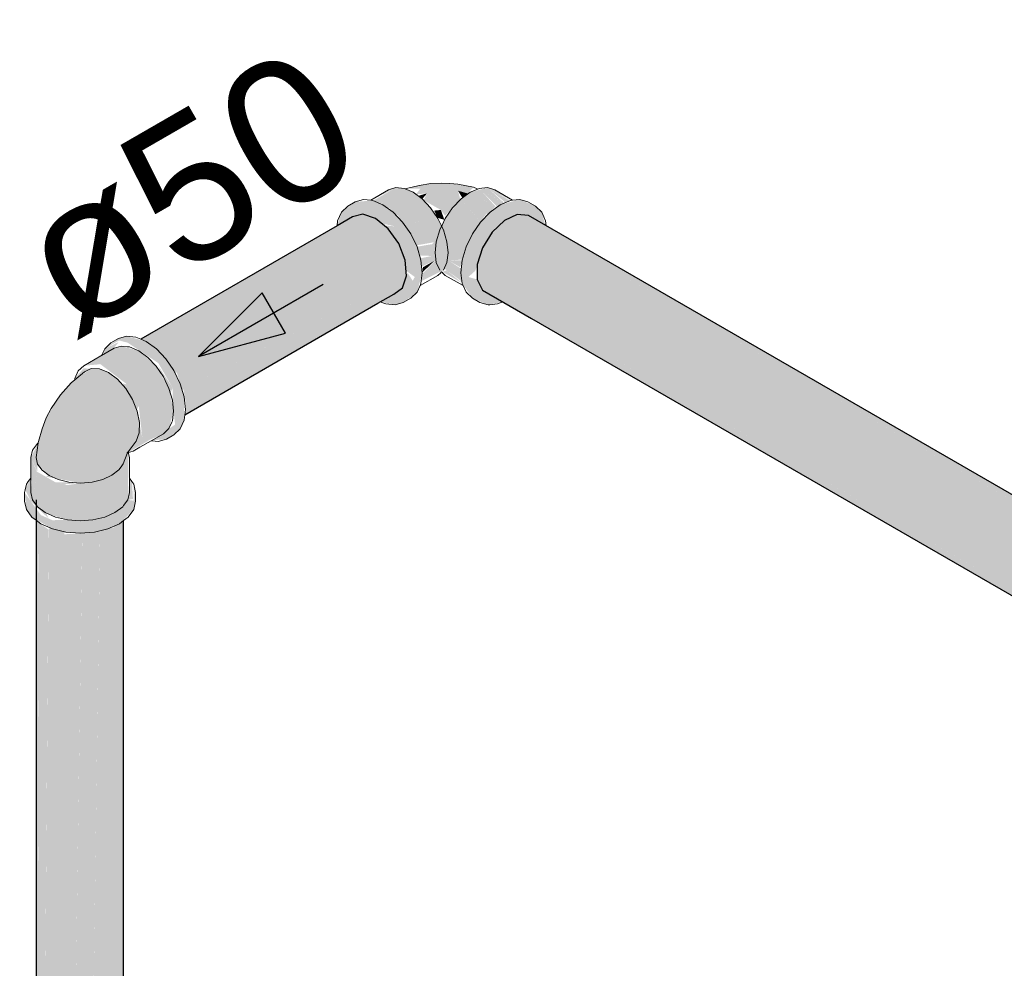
# Model space of a CAD drawing. Header units: millimetres. Extents: x 567 to 934, y -1 to 364.
# Tile 764 of 1056: x 745.42 to 746.79, y 134 to 135.32. Entities that reach past the tile are written whole.
import ezdxf

# ---------------------------------------------------------------- set-up
doc = ezdxf.new("R2010")
doc.units = ezdxf.units.MM
doc.header["$MEASUREMENT"] = 0
doc.linetypes.add('NULL', pattern=[0])
for name, color, linetype, lineweight in [('AF-Condutos', 140, 'Continuous', 25), ('AF-Conexões', 152, 'Continuous', 18), ('AF-Sentido conduto', 140, 'Continuous', 30), ('AF-Textos conduto', 7, 'Continuous', 9)]:
    doc.layers.add(name, color=color, linetype=linetype, lineweight=lineweight)
doc.styles.add('Arial', font='arial.ttf')

msp = doc.modelspace()

# ---------------------------------------------------------------- hatches: boundary and pattern name
at = {"layer": 'AF-Condutos', "linetype": 'Continuous'}
for points in [[(745.5873, 134.8757), (745.6206, 134.8499), (745.6351, 134.8283), (745.8477, 134.9327), (745.6444, 134.806), (745.6446, 134.8055), (745.9566, 134.9634), (745.9547, 134.9852), (745.9457, 135.0084), (745.9312, 135.029), (745.9135, 135.0435), (745.8959, 135.0493), (745.8814, 135.0455)], [(749.6321, 132.8992), (749.5664, 132.9314), (747.6668, 134.028), (747.6634, 134.0271), (749.6216, 132.8931), (746.1303, 134.9045), (751.9748, 131.5304), (751.9676, 131.5448), (751.9676, 131.5656), (751.975, 131.5889), (751.9883, 131.6105), (752.0055, 131.6268), (752.0234, 131.635), (750.2221, 132.6749), (746.1586, 135.0209), (746.1105, 135.0488), (746.0926, 135.0406), (746.0755, 135.0243), (746.0621, 135.0027), (746.0548, 134.9794), (746.0548, 134.9586), (747.6634, 134.0271), (747.6668, 134.028), (749.5664, 132.9314), (749.6321, 132.8992), (749.6546, 132.9121)], [(746.1105, 135.0488), (746.1586, 135.0209), (749.6721, 132.9925)], [(746.1105, 135.0488), (752.0234, 131.635), (752.039, 131.6336), (746.1261, 135.0474)], [(745.6502, 134.7865), (745.9566, 134.9634), (745.6464, 134.8064)], [(745.9203, 134.9276), (745.951, 134.9468), (745.9566, 134.9634), (745.6486, 134.7856), (745.6486, 134.7851), (745.9121, 134.926), (745.6487, 134.7724), (745.6485, 134.7706)], [(746.0621, 134.9439), (746.1303, 134.9045), (749.6216, 132.8931), (746.0548, 134.9586)], [(745.8477, 134.9327), (745.6374, 134.8295), (745.6444, 134.806)], [(745.6499, 134.7731), (745.9121, 134.926), (745.6504, 134.7861)], [(746.1303, 134.9045), (751.975, 131.5301), (751.9748, 131.5304)], [(745.4419, 132.888), (745.4419, 132.9072), (745.4419, 134.6523)], [(745.4446, 132.8784), (745.4598, 132.8612), (745.4598, 134.6255), (745.4461, 132.9069), (745.4459, 134.6378), (745.4419, 132.9072)], [(745.4419, 132.9072), (745.4458, 134.621), (745.4419, 134.6239)], [(745.4459, 134.6201), (745.4461, 132.9069), (745.4596, 134.6106)], [(745.5622, 132.877), (745.5622, 134.6224), (745.5621, 134.6223), (745.551, 132.9187), (745.5506, 134.6282), (745.5316, 132.918), (745.5309, 134.619), (745.5079, 132.969), (745.5063, 134.6152), (745.4811, 132.8545), (745.5043, 132.851), (745.5309, 132.8547), (745.5506, 132.8639)], [(745.5621, 134.621), (745.5506, 134.6159), (745.551, 132.917)], [(745.5622, 132.877), (745.5635, 134.6234), (745.5622, 134.6224)], [(745.5635, 132.8984), (745.5635, 134.6234), (745.5622, 132.9348)], [(745.4598, 132.8625), (745.4811, 132.8531), (745.4811, 134.6175)], [(745.4598, 134.613), (745.4598, 132.8612), (745.481, 134.608)], [(745.4811, 134.6043), (745.4811, 132.8531), (745.5061, 134.6057)], [(745.5307, 134.608), (745.5063, 134.6062), (745.5079, 132.969)], [(745.5505, 134.614), (745.5309, 134.6093), (745.5316, 132.918)]]:
    msp.add_hatch(color=151, dxfattribs=at).paths.add_polyline_path(points)
at = {"layer": 'AF-Conexões', "linetype": 'Continuous'}
for points in [[(745.9082, 135.0687), (745.9416, 135.0862), (745.9316, 135.0831)], [(745.9533, 135.085), (745.9104, 135.0666), (745.9205, 135.064), (745.9659, 135.0797)], [(745.9123, 135.0674), (745.9533, 135.085), (745.9416, 135.0862), (745.9105, 135.0682)], [(746.0167, 135.092), (745.9902, 135.0919), (745.9565, 135.0851), (745.9759, 135.0848), (745.9696, 135.0769), (745.9853, 135.0783), (745.9801, 135.0688), (746.0043, 135.0552), (746.0102, 135.0472), (746.0313, 135.0698), (746.0281, 135.0819), (746.0413, 135.0782), (746.0495, 135.0867)], [(746.0691, 135.0862), (746.0448, 135.0797), (746.0814, 135.0586), (746.0596, 135.0829), (746.0923, 135.0649)], [(746.0691, 135.0862), (746.0938, 135.0655), (746.1002, 135.0682)], [(746.1011, 135.0685), (746.0791, 135.0831), (746.0691, 135.0862)], [(745.9214, 135.0643), (745.9293, 135.0586), (745.9659, 135.0797)], [(745.9309, 135.0574), (745.9784, 135.0705), (745.9659, 135.0797), (745.9293, 135.0586)], [(745.9327, 135.0579), (745.9419, 135.0494), (745.9784, 135.0705)], [(745.9411, 135.049), (745.9424, 135.0476), (745.9901, 135.0582), (745.9784, 135.0705)], [(745.974, 135.0752), (745.9784, 135.0705), (745.9853, 135.0783)], [(746.0592, 135.0379), (746.0323, 135.0705), (746.0105, 135.0435), (746.0482, 135.0218)], [(746.0281, 135.0819), (746.0342, 135.0719), (746.0423, 135.0779)], [(746.0708, 135.0502), (746.0448, 135.0797), (746.0323, 135.0705), (746.0696, 135.049)], [(746.0676, 135.0502), (746.0323, 135.0705), (746.0592, 135.038)], [(746.0796, 135.0596), (746.0448, 135.0797), (746.0704, 135.0506)], [(746.0596, 135.0829), (746.0819, 135.0604), (746.0922, 135.0648)], [(745.9204, 134.9276), (745.9408, 134.9232), (745.9521, 134.9267), (745.9712, 134.9407), (745.9785, 134.968), (745.9766, 134.9854), (745.9712, 135.0037), (745.9625, 135.0218), (745.9512, 135.0383), (745.9381, 135.0522), (745.9239, 135.0625), (745.9098, 135.0685), (745.8854, 135.0663), (745.8663, 135.0523), (745.86, 135.0332), (745.8959, 135.0493), (745.8992, 135.0553), (745.9408, 135.0323), (745.9608, 134.9977), (745.9681, 134.962), (745.9652, 134.9568), (745.9581, 134.9678), (745.951, 134.9468)], [(745.9984, 135.0432), (745.9901, 135.0582), (745.9445, 135.0481), (745.9535, 135.035)], [(746.0903, 134.9276), (746.0621, 134.9439), (746.0548, 134.9586), (746.0426, 134.962), (746.0519, 134.9704), (746.0725, 135.0194), (746.0926, 135.0406), (746.1099, 135.0485), (746.1326, 135.0436), (746.1444, 135.0523), (746.1357, 135.0603), (746.114, 135.0698), (746.0868, 135.0625), (746.0726, 135.0522), (746.0595, 135.0383), (746.0482, 135.0218), (746.0395, 135.0037), (746.0341, 134.9854), (746.0322, 134.968), (746.0341, 134.9528), (746.0482, 134.9327), (746.0699, 134.9232)], [(745.8959, 135.0493), (745.9135, 135.0435), (745.9221, 135.0365), (745.9408, 135.0323), (745.8996, 135.0561)], [(746.0144, 134.9957), (746.0127, 135.0111), (746.0001, 135.0435), (745.9535, 135.035), (745.9625, 135.0218), (745.9582, 135.0193), (746.0024, 135.0265), (745.9701, 135.0059), (745.9946, 135.0103), (745.9769, 134.9919), (745.9921, 134.9912), (745.9791, 134.9772), (745.9952, 134.9846)], [(746.0043, 135.0552), (745.995, 135.0543), (745.9996, 135.0444), (746.0092, 135.0415)], [(746.0028, 135.0274), (746.0358, 134.9914), (746.0482, 135.0218), (746.0105, 135.0435)], [(746.1493, 135.034), (746.1444, 135.0523), (746.1326, 135.0436)], [(745.9279, 135.0336), (745.9477, 135.0033), (745.9608, 134.9977), (745.9408, 135.0323)], [(746.0026, 135.0266), (745.9633, 135.0201), (745.9701, 135.0059)], [(745.998, 134.9821), (746.0337, 134.9555), (746.0328, 134.9732), (746.0155, 134.9846), (746.0342, 134.9864), (746.0358, 134.9914), (746.0028, 135.0274), (745.998, 135.0111)], [(745.9681, 134.962), (745.9608, 134.9977), (745.9477, 135.0032), (745.956, 134.9708)], [(745.9972, 135.0085), (745.9711, 135.0041), (745.9751, 134.9905)], [(745.9959, 134.992), (745.9764, 134.9881), (745.9776, 134.976)], [(746.0079, 134.9714), (746.0144, 134.9957), (745.9975, 134.986), (745.9787, 134.9664), (745.9771, 134.9563)], [(745.9952, 134.9846), (745.9794, 134.9755), (745.9785, 134.968)], [(746.0311, 134.9756), (746.0341, 134.9854), (746.0155, 134.9846)], [(746.0068, 134.9691), (746.034, 134.9535), (746.0124, 134.9714)], [(745.6028, 134.7349), (745.623, 134.7367), (745.6421, 134.7507), (745.6476, 134.7628), (745.6476, 134.7954), (745.6421, 134.8137), (745.6334, 134.8318), (745.6221, 134.8483), (745.609, 134.8622), (745.5949, 134.8725), (745.5676, 134.8798), (745.5563, 134.8763), (745.5372, 134.8623), (745.5572, 134.8738), (745.5693, 134.8706), (745.6117, 134.8423), (745.6317, 134.8077), (745.6317, 134.7871), (745.635, 134.7568)], [(745.5502, 134.8629), (745.5083, 134.8387), (745.53, 134.8406), (745.5602, 134.866), (745.5317, 134.8495)], [(745.5685, 134.7173), (745.6265, 134.7512), (745.633, 134.7755), (745.6265, 134.8072), (745.6087, 134.838), (745.5845, 134.8595), (745.5602, 134.866), (745.5307, 134.8412), (745.5668, 134.8138), (745.5845, 134.783), (745.5895, 134.7384), (745.582, 134.7775), (745.5851, 134.7452)], [(745.5314, 134.8493), (745.5602, 134.866), (745.5502, 134.8629)], [(745.5343, 134.8537), (745.5491, 134.8622), (745.5565, 134.8714), (745.5372, 134.8623)], [(745.6285, 134.8005), (745.6317, 134.8077), (745.611, 134.8395)], [(745.4345, 134.6819), (745.4268, 134.6663), (745.4345, 134.6505), (745.4593, 134.6262), (745.4559, 134.6335), (745.4853, 134.6242), (745.4645, 134.6239), (745.4485, 134.631), (745.4259, 134.6625), (745.4285, 134.639), (745.4362, 134.6282), (745.4645, 134.6119), (745.4831, 134.6075), (745.5031, 134.6059), (745.523, 134.6075), (745.5416, 134.6119), (745.5576, 134.619), (745.5776, 134.639), (745.5802, 134.6505), (745.5776, 134.674), (745.5776, 134.651), (745.5693, 134.6522), (745.5704, 134.7164), (745.5811, 134.7336), (745.5851, 134.7452), (745.5856, 134.7595), (745.5824, 134.7754), (745.5759, 134.7917), (745.5665, 134.8069), (745.5551, 134.8198), (745.5425, 134.8291), (745.53, 134.8342), (745.5186, 134.8346), (745.4955, 134.819), (745.4758, 134.7983), (745.4561, 134.7661), (745.4452, 134.7335), (745.442, 134.7112), (745.444, 134.702), (745.4599, 134.686), (745.4551, 134.6845), (745.5037, 134.6756), (745.4853, 134.6726), (745.4688, 134.6766), (745.4437, 134.6911), (745.4368, 134.6522), (745.439, 134.6491)], [(745.4957, 134.8208), (745.5186, 134.8346), (745.5076, 134.8349)], [(745.562, 134.8143), (745.5818, 134.777), (745.5845, 134.783), (745.5675, 134.8126)], [(745.6188, 134.7441), (745.6265, 134.7512), (745.5979, 134.7348)], [(745.4449, 134.7316), (745.4345, 134.7109), (745.4438, 134.7239)], [(745.4438, 134.7239), (745.4345, 134.7109), (745.4437, 134.6911)], [(745.4345, 134.6625), (745.4358, 134.6842), (745.4368, 134.6522), (745.4435, 134.6902), (745.4345, 134.7109)], [(745.5154, 134.6766), (745.4688, 134.6766), (745.4806, 134.6738)], [(745.5751, 134.6775), (745.5716, 134.6823), (745.5693, 134.6522), (745.5765, 134.6532)], [(745.4559, 134.6335), (745.4956, 134.6467), (745.5003, 134.6503)]]:
    msp.add_hatch(color=161, dxfattribs=at).paths.add_polyline_path(points)

# ---------------------------------------------------------------- linework, layer by layer
at = {"layer": 'AF-Condutos'}
for p, q in [((745.8814, 135.0455), (745.86, 135.0332)), ((745.8959, 135.0493), (745.8814, 135.0455)), ((745.9135, 135.0435), (745.8959, 135.0493)), ((745.9312, 135.029), (745.9135, 135.0435)), ((746.1105, 135.0488), (746.0926, 135.0406)), ((746.1261, 135.0474), (746.1105, 135.0488)), ((747.8216, 134.0685), (746.1261, 135.0474)), ((745.86, 135.0332), (745.5873, 134.8757)), ((746.0926, 135.0406), (746.0755, 135.0243)), ((745.9457, 135.0084), (745.9312, 135.029)), ((746.0755, 135.0243), (746.0621, 135.0027)), ((745.9547, 134.9852), (745.9457, 135.0084)), ((746.0621, 135.0027), (746.0548, 134.9794)), ((745.9566, 134.9634), (745.9547, 134.9852)), ((746.0548, 134.9794), (746.0548, 134.9586)), ((745.951, 134.9468), (745.9566, 134.9634)), ((746.0548, 134.9586), (746.0621, 134.9439)), ((745.9168, 134.9255), (745.939, 134.9383)), ((745.939, 134.9383), (745.951, 134.9468)), ((746.0621, 134.9439), (746.1303, 134.9045)), ((745.6485, 134.7706), (745.9168, 134.9255)), ((746.1303, 134.9045), (747.6542, 134.0247)), ((745.4419, 134.6523), (745.4419, 132.907)), ((745.5635, 132.9344), (745.5635, 134.6234))]:
    msp.add_line(p, q, dxfattribs=at)
at = {"layer": 'AF-Conexões'}
for p, q in [((745.9416, 135.0862), (745.9316, 135.0831)), ((745.9533, 135.085), (745.9416, 135.0862)), ((745.9547, 135.0844), (745.9533, 135.085)), ((745.9565, 135.0851), (745.9547, 135.0844)), ((745.9659, 135.0797), (745.9547, 135.0844)), ((745.974, 135.0893), (745.9565, 135.0851)), ((745.9902, 135.0919), (745.974, 135.0893)), ((746.0048, 135.0924), (745.9902, 135.0919)), ((746.0167, 135.092), (746.0048, 135.0924)), ((746.028, 135.091), (746.0167, 135.092)), ((746.0495, 135.0867), (746.028, 135.091)), ((746.0557, 135.0843), (746.0448, 135.0797)), ((746.0546, 135.0847), (746.0495, 135.0867)), ((746.0557, 135.0843), (746.0546, 135.0847)), ((746.0574, 135.085), (746.0557, 135.0843)), ((746.0691, 135.0862), (746.0574, 135.085)), ((746.0791, 135.0831), (746.0691, 135.0862)), ((745.9316, 135.0831), (745.9068, 135.0688)), ((745.9784, 135.0705), (745.9659, 135.0797)), ((745.9901, 135.0582), (745.9784, 135.0705)), ((746.0323, 135.0705), (746.0206, 135.0582)), ((746.0448, 135.0797), (746.0323, 135.0705)), ((746.1039, 135.0688), (746.0791, 135.0831)), ((745.875, 135.0603), (745.8663, 135.0523)), ((745.8854, 135.0663), (745.875, 135.0603)), ((745.8967, 135.0698), (745.8854, 135.0663)), ((745.9068, 135.0688), (745.8967, 135.0698)), ((745.9098, 135.0685), (745.9068, 135.0688)), ((745.9239, 135.0625), (745.9098, 135.0685)), ((745.9381, 135.0522), (745.9239, 135.0625)), ((746.0001, 135.0435), (745.9901, 135.0582)), ((746.0206, 135.0582), (746.0105, 135.0435)), ((746.0868, 135.0625), (746.0726, 135.0522)), ((746.1009, 135.0685), (746.0868, 135.0625)), ((746.1039, 135.0688), (746.1009, 135.0685)), ((746.114, 135.0698), (746.1039, 135.0688)), ((746.1253, 135.0663), (746.114, 135.0698)), ((746.1357, 135.0603), (746.1253, 135.0663)), ((746.1444, 135.0523), (746.1357, 135.0603)), ((745.8663, 135.0523), (745.8608, 135.0402)), ((745.9512, 135.0383), (745.9381, 135.0522)), ((746.0048, 135.0339), (746.0001, 135.0435)), ((746.0105, 135.0435), (746.0059, 135.0339)), ((746.0726, 135.0522), (746.0595, 135.0383)), ((746.1475, 135.0455), (746.1444, 135.0523)), ((746.1498, 135.0402), (746.1475, 135.0455)), ((745.8608, 135.0402), (745.86, 135.0332)), ((745.8608, 135.0402), (745.8608, 135.0402)), ((745.9625, 135.0218), (745.9512, 135.0383)), ((746.0053, 135.0327), (746.0028, 135.0274)), ((746.0053, 135.0327), (746.0048, 135.0339)), ((746.0059, 135.0339), (746.0053, 135.0327)), ((746.0079, 135.0274), (746.0053, 135.0327)), ((746.0595, 135.0383), (746.0482, 135.0218)), ((746.1507, 135.0332), (746.1498, 135.0402)), ((745.9712, 135.0037), (745.9625, 135.0218)), ((746.0028, 135.0274), (745.998, 135.0111)), ((746.0127, 135.0111), (746.0079, 135.0274)), ((746.0482, 135.0218), (746.0395, 135.0037)), ((745.9766, 134.9854), (745.9712, 135.0037)), ((745.998, 135.0111), (745.9963, 134.9957)), ((746.0144, 134.9957), (746.0127, 135.0111)), ((746.0395, 135.0037), (746.0341, 134.9854)), ((745.9963, 134.9957), (745.998, 134.9821)), ((746.0127, 134.9821), (746.0144, 134.9957)), ((745.9785, 134.968), (745.9766, 134.9854)), ((745.998, 134.9821), (746.0028, 134.9714)), ((746.0079, 134.9714), (746.0127, 134.9821)), ((746.0341, 134.9854), (746.0322, 134.968)), ((745.9754, 134.95), (746.0001, 134.9643)), ((745.9766, 134.9528), (745.9785, 134.968)), ((746.0001, 134.9643), (746.0041, 134.968)), ((746.0041, 134.968), (746.0043, 134.9682)), ((746.0043, 134.9682), (746.0053, 134.9691)), ((746.0053, 134.9691), (746.0064, 134.9682)), ((746.0064, 134.9682), (746.0066, 134.968)), ((746.0066, 134.968), (746.0105, 134.9643)), ((746.0105, 134.9643), (746.0353, 134.95)), ((746.0322, 134.968), (746.0341, 134.9528)), ((745.9712, 134.9407), (745.9754, 134.95)), ((745.9754, 134.95), (745.9766, 134.9528)), ((746.0341, 134.9528), (746.0353, 134.95)), ((746.0353, 134.95), (746.0395, 134.9407)), ((745.9625, 134.9327), (745.9712, 134.9407)), ((746.0395, 134.9407), (746.0482, 134.9327)), ((745.9204, 134.9276), (745.9225, 134.9267)), ((745.9225, 134.9267), (745.9277, 134.9245)), ((745.9277, 134.9245), (745.9408, 134.9232)), ((745.9408, 134.9232), (745.9521, 134.9267)), ((745.9521, 134.9267), (745.9625, 134.9327)), ((746.0482, 134.9327), (746.0586, 134.9267)), ((746.0586, 134.9267), (746.0699, 134.9232)), ((746.0699, 134.9232), (746.0723, 134.9234)), ((746.0723, 134.9234), (746.083, 134.9245)), ((746.083, 134.9245), (746.0903, 134.9276)), ((745.5676, 134.8798), (745.5563, 134.8763)), ((745.5807, 134.8785), (745.5676, 134.8798)), ((745.5459, 134.8703), (745.5372, 134.8623)), ((745.5563, 134.8763), (745.5459, 134.8703)), ((745.5602, 134.866), (745.5502, 134.8629)), ((745.5689, 134.8651), (745.5602, 134.866)), ((745.5873, 134.8757), (745.5807, 134.8785)), ((745.5949, 134.8725), (745.5873, 134.8757)), ((745.609, 134.8622), (745.5949, 134.8725)), ((745.532, 134.8524), (745.5083, 134.8387)), ((745.533, 134.853), (745.532, 134.8524)), ((745.5502, 134.8629), (745.533, 134.853)), ((745.5354, 134.8583), (745.533, 134.853)), ((745.5372, 134.8623), (745.5354, 134.8583)), ((745.5719, 134.8648), (745.5689, 134.8651)), ((745.5845, 134.8595), (745.5719, 134.8648)), ((745.597, 134.8503), (745.5845, 134.8595)), ((745.6221, 134.8483), (745.609, 134.8622)), ((745.5083, 134.8387), (745.5005, 134.8315)), ((745.6087, 134.838), (745.597, 134.8503)), ((745.6188, 134.8233), (745.6087, 134.838)), ((745.6334, 134.8318), (745.6221, 134.8483)), ((745.5092, 134.8302), (745.4955, 134.819)), ((745.5005, 134.8315), (745.4957, 134.8208)), ((745.5186, 134.8346), (745.5092, 134.8302)), ((745.53, 134.8342), (745.5186, 134.8346)), ((745.5425, 134.8291), (745.53, 134.8342)), ((745.5551, 134.8198), (745.5425, 134.8291)), ((745.6421, 134.8137), (745.6334, 134.8318)), ((745.4904, 134.8148), (745.4758, 134.7983)), ((745.4955, 134.819), (745.4904, 134.8148)), ((745.4957, 134.8208), (745.4955, 134.819)), ((745.5665, 134.8069), (745.5551, 134.8198)), ((745.6265, 134.8072), (745.6188, 134.8233)), ((745.6476, 134.7954), (745.6421, 134.8137)), ((745.4758, 134.7983), (745.463, 134.779)), ((745.5759, 134.7917), (745.5665, 134.8069)), ((745.6313, 134.7909), (745.6265, 134.8072)), ((745.5824, 134.7754), (745.5759, 134.7917)), ((745.633, 134.7755), (745.6313, 134.7909)), ((745.6494, 134.778), (745.6476, 134.7954)), ((745.463, 134.779), (745.4561, 134.7661)), ((745.5856, 134.7595), (745.5824, 134.7754)), ((745.6313, 134.7619), (745.633, 134.7755)), ((745.6476, 134.7628), (745.6485, 134.7706)), ((745.6485, 134.7706), (745.6494, 134.778)), ((745.4561, 134.7661), (745.4503, 134.7508)), ((745.5851, 134.7452), (745.5856, 134.7595)), ((745.6265, 134.7512), (745.6305, 134.7602)), ((745.6305, 134.7602), (745.6313, 134.7619)), ((745.6421, 134.7507), (745.6476, 134.7628)), ((745.4503, 134.7508), (745.4452, 134.7335)), ((745.5811, 134.7336), (745.5851, 134.7452)), ((745.6016, 134.7342), (745.6188, 134.7441)), ((745.6188, 134.7441), (745.6265, 134.7512)), ((745.623, 134.7367), (745.6334, 134.7427)), ((745.6334, 134.7427), (745.6421, 134.7507)), ((745.4437, 134.7307), (745.4368, 134.7211)), ((745.4449, 134.7316), (745.442, 134.7112)), ((745.4449, 134.7316), (745.4437, 134.7307)), ((745.4452, 134.7335), (745.4449, 134.7316)), ((745.5698, 134.719), (745.5811, 134.7336)), ((745.5862, 134.7253), (745.6016, 134.7342)), ((745.6016, 134.7342), (745.6074, 134.7336)), ((745.6074, 134.7336), (745.6117, 134.7332)), ((745.6117, 134.7332), (745.623, 134.7367)), ((745.4368, 134.7211), (745.4345, 134.7109)), ((745.563, 134.7024), (745.5683, 134.7166)), ((745.5683, 134.7166), (745.5685, 134.7173)), ((745.5685, 134.7173), (745.5701, 134.7178)), ((745.5685, 134.7173), (745.5686, 134.7174)), ((745.5686, 134.7174), (745.5698, 134.719)), ((745.5701, 134.7178), (745.5768, 134.7199)), ((745.5704, 134.7164), (745.5701, 134.7178)), ((745.5716, 134.7109), (745.5704, 134.7164)), ((745.5768, 134.7199), (745.5862, 134.7253)), ((745.4345, 134.7109), (745.4345, 134.7001)), ((745.442, 134.7112), (745.444, 134.702)), ((745.444, 134.702), (745.4501, 134.6934)), ((745.5599, 134.6981), (745.563, 134.7024)), ((745.5716, 134.6834), (745.5716, 134.7109)), ((745.4345, 134.7001), (745.4345, 134.6834)), ((745.4501, 134.6934), (745.4599, 134.686)), ((745.5472, 134.6864), (745.5569, 134.6938)), ((745.5569, 134.6938), (745.5599, 134.6981)), ((745.4285, 134.674), (745.4268, 134.6663)), ((745.431, 134.6775), (745.4285, 134.674)), ((745.4345, 134.6823), (745.431, 134.6775)), ((745.4345, 134.6834), (745.4345, 134.6823)), ((745.4345, 134.6823), (745.4345, 134.6625)), ((745.4599, 134.686), (745.4727, 134.6803)), ((745.4727, 134.6803), (745.4876, 134.6768)), ((745.4876, 134.6768), (745.5037, 134.6756)), ((745.5037, 134.6756), (745.5196, 134.6769)), ((745.5196, 134.6769), (745.5345, 134.6806)), ((745.5345, 134.6806), (745.5472, 134.6864)), ((745.5716, 134.6823), (745.5716, 134.6834)), ((745.5751, 134.6775), (745.5716, 134.6823)), ((745.5716, 134.6625), (745.5716, 134.6823)), ((745.5776, 134.674), (745.5751, 134.6775)), ((745.5802, 134.6625), (745.5776, 134.674)), ((745.4268, 134.6663), (745.4259, 134.6625)), ((745.4259, 134.6625), (745.4259, 134.6505)), ((745.4345, 134.6625), (745.4368, 134.6522)), ((745.5693, 134.6522), (745.5716, 134.6625)), ((745.5802, 134.6505), (745.5802, 134.6625)), ((745.4259, 134.6505), (745.4285, 134.639)), ((745.4368, 134.6522), (745.4419, 134.6451)), ((745.5635, 134.6442), (745.5693, 134.6522)), ((745.5776, 134.639), (745.5802, 134.6505)), ((745.4285, 134.639), (745.4362, 134.6282)), ((745.4419, 134.6451), (745.4437, 134.6427)), ((745.4437, 134.6427), (745.4546, 134.6345)), ((745.4546, 134.6345), (745.4688, 134.6282)), ((745.5373, 134.6282), (745.5515, 134.6345)), ((745.5515, 134.6345), (745.5625, 134.6427)), ((745.5625, 134.6427), (745.5635, 134.6442)), ((745.5699, 134.6282), (745.5776, 134.639)), ((745.4362, 134.6282), (745.4419, 134.6239)), ((745.4419, 134.6239), (745.4485, 134.619)), ((745.4688, 134.6282), (745.4853, 134.6242)), ((745.4853, 134.6242), (745.5031, 134.6229)), ((745.5031, 134.6229), (745.5208, 134.6242)), ((745.5208, 134.6242), (745.5373, 134.6282)), ((745.5576, 134.619), (745.5635, 134.6234)), ((745.5635, 134.6234), (745.5699, 134.6282)), ((745.4485, 134.619), (745.4645, 134.6119)), ((745.4645, 134.6119), (745.4831, 134.6075)), ((745.4831, 134.6075), (745.5031, 134.6059)), ((745.5031, 134.6059), (745.523, 134.6075)), ((745.523, 134.6075), (745.5416, 134.6119)), ((745.5416, 134.6119), (745.5576, 134.619))]:
    msp.add_line(p, q, dxfattribs=at)
at = {"layer": 'AF-Sentido conduto'}
for p, q in [((745.756, 134.9399), (745.6676, 134.8515)), ((745.7883, 134.8838), (745.756, 134.9399)), ((745.6676, 134.8515), (745.7883, 134.8838))]:
    msp.add_line(p, q, dxfattribs=at)
msp.add_lwpolyline([(745.8408, 134.9515), (745.6676, 134.8515)], dxfattribs=at)

# ---------------------------------------------------------------- texts
at = {"layer": 'AF-Textos conduto', "linetype": 'NULL', "insert": (745.7025, 134.9911), "char_height": 0.2, "width": 0.962805, "attachment_point": 8, "rotation": 30.0001, "line_spacing_factor": 0.6, "style": 'Arial'}
msp.add_mtext('ø50', dxfattribs=at)

doc.saveas('drawing.dxf')
